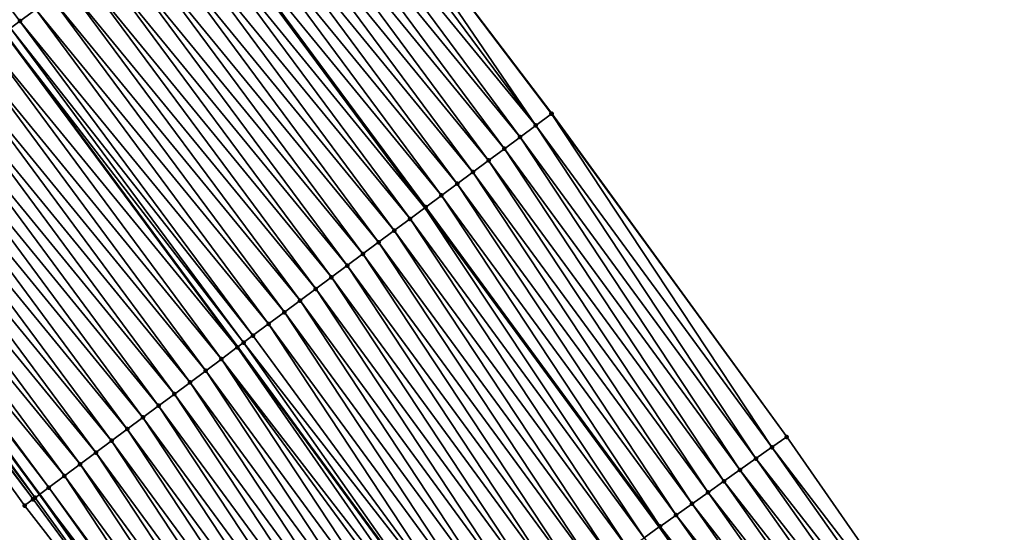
# Model space of a CAD drawing. Header units: feet. Extents: x 2017424 to 2024169, y 808042 to 818730.
# Tile 306 of 329: x 2023147 to 2023197, y 813778 to 813805. Entities that reach past the tile are written whole.
import ezdxf

# ---------------------------------------------------------------- set-up
doc = ezdxf.new("R2010")
doc.units = ezdxf.units.FT
doc.header["$MEASUREMENT"] = 0
for name, color, linetype, lineweight in [('EP_Travel Lane', 172, 'Continuous', 53), ('NB-Road Shots', 141, 'Continuous', 100), ('NB-Road X-Section', 40, 'Continuous', 13), ('STRIPING', 60, 'Continuous', 53)]:
    doc.layers.add(name, color=color, linetype=linetype, lineweight=lineweight)
doc.layers.add('I-77-MM15-17_NB-Surface-BORDER', color=7, linetype='Continuous')
doc.layers.add('I-77-MM15-17_NB-Surface-TIN', color=7, linetype='Continuous')

msp = doc.modelspace()

# ---------------------------------------------------------------- linework, layer by layer
at = {"layer": 'EP_Travel Lane'}
for points in [[(2023063.677757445, 813891.1619849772, 307.846601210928), (2023075.819066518, 813875.5859741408, 308.415438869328), (2023088.02843729, 813859.7577458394, 309.0478025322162), (2023088.02843939, 813859.7577431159, 309.0476999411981), (2023100.157989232, 813843.9934711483, 309.7289409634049), (2023112.261556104, 813828.0856312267, 310.3957956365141), (2023124.365422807, 813812.177397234, 311.0473504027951), (2023136.214691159, 813796.3151836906, 311.6503470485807), (2023148.111281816, 813780.2498599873, 312.2639727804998), (2023159.729937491, 813764.4089692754, 312.8762257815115), (2023171.243418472, 813748.0692657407, 313.5514119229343), (2023182.756195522, 813731.7305612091, 314.2653639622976), (2023194.013246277, 813715.4431081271, 314.9858683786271), (2023205.307678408, 813698.9564655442, 315.7791437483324), (2023216.421186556, 813682.6013296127, 316.584073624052), (2023227.351375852, 813665.8647651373, 317.2510973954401), (2023237.848548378, 813649.344608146, 318.0120326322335), (2023248.524671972, 813632.4448389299, 318.6671256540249), (2023259.20021941, 813615.5459817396, 319.3533704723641), (2023269.875283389, 813598.6478898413, 320.0657485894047)], [(2023095.217139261, 813890.6225907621, 310.1534967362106), (2023107.427108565, 813874.7935865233, 310.7566388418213), (2023107.427254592, 813874.793397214, 310.7495081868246), (2023119.654622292, 813858.895737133, 311.4049300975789), (2023131.758214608, 813842.9878637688, 312.0704873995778), (2023143.861027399, 813827.0810149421, 312.7758238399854), (2023155.894420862, 813810.9564328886, 313.4268483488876), (2023167.79053418, 813794.891054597, 314.0482284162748), (2023179.768496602, 813778.5941927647, 314.638923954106), (2023191.313452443, 813762.2766654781, 315.3141638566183), (2023202.859272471, 813745.9579167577, 315.9419412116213), (2023214.340250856, 813729.4387250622, 316.5553812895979), (2023225.67862487, 813712.9788930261, 317.2752778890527), (2023237.051608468, 813696.3671786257, 318.0344038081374), (2023248.1236325, 813679.7279441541, 318.7740191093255), (2023258.978480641, 813662.6149926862, 319.6342504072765), (2023269.563442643, 813645.6583717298, 320.2921688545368), (2023280.148145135, 813628.7021664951, 320.9642355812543), (2023290.732528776, 813611.7464720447, 321.6536913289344), (2023301.31671046, 813594.7911011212, 322.3541582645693)]]:
    msp.add_polyline3d(points, dxfattribs=at)
at = {"layer": 'I-77-MM15-17_NB-Surface-BORDER', "color": 3, "linetype": 'Continuous', "lineweight": -3}
for points in [[(2023099.981966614, 813894.3077199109, 310.3826199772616), (2023112.024581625, 813878.3490316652, 310.9717698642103), (2023124.962038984, 813862.9447357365, 311.6710998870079), (2023135.253353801, 813845.6595841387, 312.3760583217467), (2023149.678667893, 813831.5180665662, 313.0382233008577), (2023162.188576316, 813815.6305179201, 313.7715079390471), (2023174.279209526, 813799.7093756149, 314.3979398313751), (2023186.277343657, 813783.1944106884, 315.0203166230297), (2023197.690052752, 813766.783004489, 315.6771310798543), (2023208.988715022, 813750.2882940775, 316.2572453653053), (2023220.500804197, 813733.6730172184, 316.8662887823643), (2023231.885302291, 813717.2462440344, 317.618751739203), (2023243.484240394, 813700.6593704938, 318.4855936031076), (2023254.778196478, 813684.1673508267, 319.2205184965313), (2023266.639818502, 813667.4269041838, 320.2299291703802), (2023277.513810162, 813650.6522442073, 320.9208020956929), (2023288.587562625, 813634.0023010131, 321.6088760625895), (2023298.196365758, 813616.4331810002, 322.2056896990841), (2023308.09955046, 813599.0497276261, 322.8443003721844)], [(2023269.411210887, 813598.3563298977, 320.0275459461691), (2023258.818990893, 813615.306541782, 319.3237533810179), (2023248.226355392, 813632.2574185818, 318.6425963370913), (2023236.786315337, 813648.6773462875, 317.9270546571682), (2023226.337270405, 813665.1877412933, 317.1716056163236), (2023215.277464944, 813681.8380453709, 316.5007609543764), (2023204.481229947, 813698.3857446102, 315.6776215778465), (2023193.402531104, 813715.0218262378, 314.9210998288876), (2023182.179134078, 813731.3216146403, 314.2030141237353), (2023170.916585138, 813747.8375587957, 313.5137718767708), (2023159.404591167, 813764.1781168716, 312.8335790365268), (2023147.35250601, 813779.6842090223, 312.1659081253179), (2023135.703073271, 813795.9339074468, 311.5874376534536), (2023123.70238723, 813811.6697827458, 310.9701214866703), (2023111.626202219, 813827.5988501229, 310.3129508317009), (2023100.087388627, 813843.9394172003, 309.7206507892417), (2023087.854355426, 813859.6226140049, 309.027706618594), (2023075.644691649, 813875.4506071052, 308.3951260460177), (2023063.472029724, 813890.9968129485, 307.8238319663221)]]:
    msp.add_polyline3d(points, dxfattribs=at)
at = {"layer": 'I-77-MM15-17_NB-Surface-TIN', "color": 128, "linetype": 'Continuous', "lineweight": -3}
for points in [[(2023146.626609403, 813804.0653077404, 312.6915465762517), (2023147.118796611, 813804.4312090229, 312.7288622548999), (2023135.166588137, 813820.4390775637, 312.1185185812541)], [(2023147.118796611, 813804.4312090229, 312.7288622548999), (2023147.921327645, 813805.0278223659, 312.7896184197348), (2023135.166588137, 813820.4390775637, 312.1185185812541)], [(2023173.462270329, 813799.1027611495, 314.3545139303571), (2023162.188576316, 813815.6305179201, 313.7715079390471), (2023161.565942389, 813815.1681058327, 313.736384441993)], [(2023173.462270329, 813799.1027611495, 314.3545139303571), (2023174.265134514, 813799.6989245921, 314.3971997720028), (2023162.188576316, 813815.6305179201, 313.7715079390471)], [(2023174.265134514, 813799.6989245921, 314.3971997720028), (2023174.279209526, 813799.7093756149, 314.3979398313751), (2023162.188576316, 813815.6305179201, 313.7715079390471)], [(2023173.462270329, 813799.1027611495, 314.3545139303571), (2023161.565942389, 813815.1681058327, 313.736384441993), (2023160.763108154, 813814.5719019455, 313.6920741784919)], [(2023172.659417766, 813798.5065820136, 314.3111977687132), (2023160.763108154, 813814.5719019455, 313.6920741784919), (2023159.96034018, 813813.9756085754, 313.6441698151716)], [(2023172.659417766, 813798.5065820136, 314.3111977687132), (2023173.462270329, 813799.1027611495, 314.3545139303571), (2023160.763108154, 813814.5719019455, 313.6920741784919)], [(2023171.856573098, 813797.9103922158, 314.267453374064), (2023159.96034018, 813813.9756085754, 313.6441698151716), (2023159.15750181, 813813.3794102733, 313.6000838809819)], [(2023171.856573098, 813797.9103922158, 314.267453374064), (2023172.659417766, 813798.5065820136, 314.3111977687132), (2023159.96034018, 813813.9756085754, 313.6441698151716)], [(2023171.053689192, 813797.3142554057, 314.225837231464), (2023159.15750181, 813813.3794102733, 313.6000838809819), (2023158.354694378, 813812.7831701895, 313.5543197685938)], [(2023171.053689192, 813797.3142554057, 314.225837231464), (2023171.856573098, 813797.9103922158, 314.267453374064), (2023159.15750181, 813813.3794102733, 313.6000838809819)], [(2023170.250829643, 813796.7180857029, 314.1828999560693), (2023158.354694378, 813812.7831701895, 313.5543197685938), (2023157.552294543, 813812.1863796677, 313.4864471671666)], [(2023170.250829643, 813796.7180857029, 314.1828999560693), (2023171.053689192, 813797.3142554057, 314.225837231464), (2023158.354694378, 813812.7831701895, 313.5543197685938)], [(2023169.448343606, 813796.1214115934, 314.119703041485), (2023157.552294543, 813812.1863796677, 313.4864471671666), (2023156.749373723, 813811.590292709, 313.4468333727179)], [(2023169.448343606, 813796.1214115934, 314.119703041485), (2023170.250829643, 813796.7180857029, 314.1828999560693), (2023157.552294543, 813812.1863796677, 313.4864471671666)], [(2023168.645555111, 813795.5251459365, 314.0729117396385), (2023156.749373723, 813811.590292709, 313.4468333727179), (2023155.946010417, 813810.9948033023, 313.4312204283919)], [(2023168.645555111, 813795.5251459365, 314.0729117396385), (2023169.448343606, 813796.1214115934, 314.119703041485), (2023156.749373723, 813811.590292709, 313.4468333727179)], [(2023155.143612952, 813810.3980095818, 313.3632193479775), (2023167.79053418, 813794.891054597, 314.0482284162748), (2023155.894420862, 813810.9564328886, 313.4268483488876)], [(2023167.842274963, 813794.9295442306, 314.0527882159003), (2023155.946010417, 813810.9948033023, 313.4312204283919), (2023155.894420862, 813810.9564328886, 313.4268483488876)], [(2023167.842274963, 813794.9295442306, 314.0527882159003), (2023155.894420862, 813810.9564328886, 313.4268483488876), (2023167.79053418, 813794.891054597, 314.0482284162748)], [(2023167.842274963, 813794.9295442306, 314.0527882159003), (2023168.645555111, 813795.5251459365, 314.0729117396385), (2023155.946010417, 813810.9948033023, 313.4312204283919)], [(2023167.039927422, 813794.3326830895, 313.982079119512), (2023155.143612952, 813810.3980095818, 313.3632193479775), (2023154.341083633, 813809.8013939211, 313.3023700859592)], [(2023167.039927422, 813794.3326830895, 313.982079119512), (2023167.79053418, 813794.891054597, 314.0482284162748), (2023155.143612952, 813810.3980095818, 313.3632193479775)], [(2023166.237431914, 813793.7360217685, 313.9193958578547), (2023154.341083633, 813809.8013939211, 313.3023700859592), (2023153.538581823, 813809.2047411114, 313.2400287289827)], [(2023166.237431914, 813793.7360217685, 313.9193958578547), (2023167.039927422, 813794.3326830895, 313.982079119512), (2023154.341083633, 813809.8013939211, 313.3023700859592)], [(2023165.434949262, 813793.1393430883, 313.8560153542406), (2023153.538581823, 813809.2047411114, 313.2400287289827), (2023152.736067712, 813808.6081049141, 313.1783546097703)], [(2023165.434949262, 813793.1393430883, 313.8560153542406), (2023166.237431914, 813793.7360217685, 313.9193958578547), (2023153.538581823, 813809.2047411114, 313.2400287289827)], [(2023164.632423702, 813792.5427223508, 313.794962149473), (2023152.736067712, 813808.6081049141, 313.1783546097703), (2023151.933519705, 813808.0115144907, 313.1185190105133)], [(2023164.632423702, 813792.5427223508, 313.794962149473), (2023165.434949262, 813793.1393430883, 313.8560153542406), (2023152.736067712, 813808.6081049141, 313.1783546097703)], [(2023163.829884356, 813791.9461202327, 313.7346567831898), (2023151.933519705, 813808.0115144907, 313.1185190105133), (2023151.131011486, 813807.4148703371, 313.0565253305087)], [(2023163.829884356, 813791.9461202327, 313.7346567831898), (2023164.632423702, 813792.5427223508, 313.794962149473), (2023151.933519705, 813808.0115144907, 313.1185190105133)], [(2023163.027359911, 813791.3494979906, 313.6735431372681), (2023151.131011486, 813807.4148703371, 313.0565253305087), (2023150.328623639, 813806.8180636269, 312.988002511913)], [(2023163.027359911, 813791.3494979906, 313.6735431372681), (2023163.829884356, 813791.9461202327, 313.7346567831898), (2023151.131011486, 813807.4148703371, 313.0565253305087)], [(2023162.224985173, 813790.7526735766, 313.6043092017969), (2023150.328623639, 813806.8180636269, 312.988002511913), (2023149.526243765, 813806.2212461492, 312.9190472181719)], [(2023162.224985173, 813790.7526735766, 313.6043092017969), (2023163.027359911, 813791.3494979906, 313.6735431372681), (2023150.328623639, 813806.8180636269, 312.988002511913)], [(2023161.422572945, 813790.1558997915, 313.5371087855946), (2023149.526243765, 813806.2212461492, 312.9190472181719), (2023148.723774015, 813805.6245500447, 312.8549669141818)], [(2023161.422572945, 813790.1558997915, 313.5371087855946), (2023162.224985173, 813790.7526735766, 313.6043092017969), (2023149.526243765, 813806.2212461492, 312.9190472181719)], [(2023160.620114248, 813789.5591887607, 313.472428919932), (2023148.723774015, 813805.6245500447, 312.8549669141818), (2023147.921327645, 813805.0278223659, 312.7896184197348)], [(2023160.620114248, 813789.5591887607, 313.472428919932), (2023161.422572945, 813790.1558997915, 313.5371087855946), (2023148.723774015, 813805.6245500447, 312.8549669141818)], [(2023159.817623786, 813788.9625206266, 313.4094720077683), (2023147.921327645, 813805.0278223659, 312.7896184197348), (2023147.118796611, 813804.4312090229, 312.7288622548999)], [(2023159.817623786, 813788.9625206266, 313.4094720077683), (2023160.620114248, 813789.5591887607, 313.472428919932), (2023147.921327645, 813805.0278223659, 312.7896184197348)], [(2023159.015120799, 813788.3658694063, 313.3471944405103), (2023147.118796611, 813804.4312090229, 312.7288622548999), (2023146.626609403, 813804.0653077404, 312.6915465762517)], [(2023159.015120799, 813788.3658694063, 313.3471944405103), (2023159.817623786, 813788.9625206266, 313.4094720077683), (2023147.118796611, 813804.4312090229, 312.7288622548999)], [(2023158.212672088, 813787.7691448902, 313.2819729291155), (2023146.316324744, 813803.8345157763, 312.6648967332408), (2023145.513988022, 813803.2376400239, 312.5936008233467)], [(2023146.316324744, 813803.8345157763, 312.6648967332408), (2023158.221365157, 813787.7756104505, 313.2827089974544), (2023146.325013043, 813803.8409781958, 312.6656429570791)], [(2023158.212672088, 813787.7691448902, 313.2819729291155), (2023158.221365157, 813787.7756104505, 313.2827089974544), (2023146.316324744, 813803.8345157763, 312.6648967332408)], [(2023158.536846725, 813788.0102531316, 313.3094217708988), (2023146.626609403, 813804.0653077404, 312.6915465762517), (2023146.325013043, 813803.8409781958, 312.6656429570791)], [(2023158.536846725, 813788.0102531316, 313.3094217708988), (2023146.325013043, 813803.8409781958, 312.6656429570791), (2023158.221365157, 813787.7756104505, 313.2827089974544)], [(2023158.536846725, 813788.0102531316, 313.3094217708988), (2023159.015120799, 813788.3658694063, 313.3471944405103), (2023146.626609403, 813804.0653077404, 312.6915465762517)], [(2023157.410296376, 813787.1723217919, 313.2127918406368), (2023145.513988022, 813803.2376400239, 312.5936008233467), (2023144.711771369, 813802.6406021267, 312.5157923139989)], [(2023157.410296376, 813787.1723217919, 313.2127918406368), (2023158.212672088, 813787.7691448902, 313.2819729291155), (2023145.513988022, 813803.2376400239, 312.5936008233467)], [(2023156.608032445, 813786.5753477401, 313.137547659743), (2023144.711771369, 813802.6406021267, 312.5157923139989), (2023143.909617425, 813802.0434795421, 312.4345823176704)], [(2023156.608032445, 813786.5753477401, 313.137547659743), (2023157.410296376, 813787.1723217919, 313.2127918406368), (2023144.711771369, 813802.6406021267, 312.5157923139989)], [(2023155.805873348, 813785.9782321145, 313.0566171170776), (2023143.909617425, 813802.0434795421, 312.4345823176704), (2023143.107457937, 813801.4463644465, 312.3536731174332)], [(2023155.805873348, 813785.9782321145, 313.0566171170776), (2023156.608032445, 813786.5753477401, 313.137547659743), (2023143.909617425, 813802.0434795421, 312.4345823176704)], [(2023155.003725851, 813785.3811008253, 312.9750574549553), (2023143.107457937, 813801.4463644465, 312.3536731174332), (2023142.305269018, 813800.8492890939, 312.2743602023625)], [(2023155.003725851, 813785.3811008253, 312.9750574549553), (2023155.805873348, 813785.9782321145, 313.0566171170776), (2023143.107457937, 813801.4463644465, 312.3536731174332)], [(2023154.201510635, 813784.7840609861, 312.8971709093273), (2023142.305269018, 813800.8492890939, 312.2743602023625), (2023141.50303812, 813800.2522704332, 312.197324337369)], [(2023154.201510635, 813784.7840609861, 312.8971709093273), (2023155.003725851, 813785.3811008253, 312.9750574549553), (2023142.305269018, 813800.8492890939, 312.2743602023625)], [(2023153.399243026, 813784.1870919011, 312.822126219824), (2023141.50303812, 813800.2522704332, 312.197324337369), (2023140.700897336, 813799.6551300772, 312.1154005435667)], [(2023153.399243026, 813784.1870919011, 312.822126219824), (2023154.201510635, 813784.7840609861, 312.8971709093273), (2023141.50303812, 813800.2522704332, 312.197324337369)], [(2023152.597079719, 813783.5899819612, 312.7414240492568), (2023140.700897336, 813799.6551300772, 312.1154005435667), (2023139.89873638, 813799.0580169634, 312.0345709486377)], [(2023152.597079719, 813783.5899819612, 312.7414240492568), (2023153.399243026, 813784.1870919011, 312.822126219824), (2023140.700897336, 813799.6551300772, 312.1154005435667)], [(2023185.52562799, 813782.6631378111, 314.9765957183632), (2023174.265134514, 813799.6989245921, 314.3971997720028), (2023173.462270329, 813799.1027611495, 314.3545139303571)], [(2023186.277343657, 813783.1944106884, 315.0203166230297), (2023174.279209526, 813799.7093756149, 314.3979398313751), (2023174.265134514, 813799.6989245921, 314.3971997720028)], [(2023185.52562799, 813782.6631378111, 314.9765957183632), (2023186.277343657, 813783.1944106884, 315.0203166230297), (2023174.265134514, 813799.6989245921, 314.3971997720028)], [(2023151.794953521, 813782.9928219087, 312.6587090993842), (2023139.89873638, 813799.0580169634, 312.0345709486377), (2023139.096644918, 813798.4608100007, 311.9499718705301)], [(2023151.794953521, 813782.9928219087, 312.6587090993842), (2023152.597079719, 813783.5899819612, 312.7414240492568), (2023139.89873638, 813799.0580169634, 312.0345709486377)], [(2023184.70899291, 813782.0859815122, 314.9290519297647), (2023173.462270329, 813799.1027611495, 314.3545139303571), (2023172.659417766, 813798.5065820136, 314.3111977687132)], [(2023184.70899291, 813782.0859815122, 314.9290519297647), (2023185.52562799, 813782.6631378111, 314.9765957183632), (2023173.462270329, 813799.1027611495, 314.3545139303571)], [(2023150.992864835, 813782.3956111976, 312.573959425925), (2023139.096644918, 813798.4608100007, 311.9499718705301), (2023138.294550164, 813797.8636074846, 311.8655514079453)], [(2023150.992864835, 813782.3956111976, 312.573959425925), (2023151.794953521, 813782.9928219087, 312.6587090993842), (2023139.096644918, 813798.4608100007, 311.9499718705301)], [(2023183.892393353, 813781.5087747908, 314.8795515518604), (2023172.659417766, 813798.5065820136, 314.3111977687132), (2023171.856573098, 813797.9103922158, 314.267453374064)], [(2023183.892393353, 813781.5087747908, 314.8795515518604), (2023184.70899291, 813782.0859815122, 314.9290519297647), (2023172.659417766, 813798.5065820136, 314.3111977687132)], [(2023150.190794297, 813781.7983759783, 312.4882253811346), (2023138.294550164, 813797.8636074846, 311.8655514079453), (2023137.492369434, 813797.2665210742, 311.7857943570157)], [(2023150.190794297, 813781.7983759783, 312.4882253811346), (2023150.992864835, 813782.3956111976, 312.573959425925), (2023138.294550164, 813797.8636074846, 311.8655514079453)], [(2023183.075815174, 813780.9315377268, 314.828873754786), (2023171.856573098, 813797.9103922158, 314.267453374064), (2023171.053689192, 813797.3142554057, 314.225837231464)], [(2023183.075815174, 813780.9315377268, 314.828873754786), (2023183.892393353, 813781.5087747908, 314.8795515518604), (2023171.856573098, 813797.9103922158, 314.267453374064)], [(2023149.388755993, 813781.2010972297, 312.4007429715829), (2023137.492369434, 813797.2665210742, 311.7857943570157), (2023136.690166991, 813796.6694639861, 311.7072150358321)], [(2023149.388755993, 813781.2010972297, 312.4007429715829), (2023150.190794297, 813781.7983759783, 312.4882253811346), (2023137.492369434, 813797.2665210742, 311.7857943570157)], [(2023182.259207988, 813780.3543418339, 314.7797935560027), (2023171.053689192, 813797.3142554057, 314.225837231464), (2023170.250829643, 813796.7180857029, 314.1828999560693)], [(2023182.259207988, 813780.3543418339, 314.7797935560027), (2023183.075815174, 813780.9315377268, 314.828873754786), (2023171.053689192, 813797.3142554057, 314.225837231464)], [(2023147.886030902, 813780.0820508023, 312.2377277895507), (2023136.214691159, 813796.3151836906, 311.6503470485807), (2023135.888286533, 813796.071972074, 311.6111708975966)], [(2023136.46513403, 813796.5017944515, 311.6804060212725), (2023136.214691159, 813796.3151836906, 311.6503470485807), (2023148.111281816, 813780.2498599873, 312.2639727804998)], [(2023147.886030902, 813780.0820508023, 312.2377277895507), (2023148.111281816, 813780.2498599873, 312.2639727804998), (2023136.214691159, 813796.3151836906, 311.6503470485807)], [(2023148.586605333, 813780.6039702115, 312.3193548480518), (2023136.690166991, 813796.6694639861, 311.7072150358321), (2023136.46513403, 813796.5017944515, 311.6804060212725)], [(2023148.586605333, 813780.6039702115, 312.3193548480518), (2023136.46513403, 813796.5017944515, 311.6804060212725), (2023148.111281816, 813780.2498599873, 312.2639727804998)], [(2023148.586605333, 813780.6039702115, 312.3193548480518), (2023149.388755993, 813781.2010972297, 312.4007429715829), (2023136.690166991, 813796.6694639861, 311.7072150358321)], [(2023181.442806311, 813779.7768542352, 314.7193940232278), (2023170.250829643, 813796.7180857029, 314.1828999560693), (2023169.448343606, 813796.1214115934, 314.119703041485)], [(2023181.442806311, 813779.7768542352, 314.7193940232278), (2023182.259207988, 813780.3543418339, 314.7797935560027), (2023170.250829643, 813796.7180857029, 314.1828999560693)], [(2023147.784716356, 813780.0064898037, 312.2237727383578), (2023135.888286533, 813796.071972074, 311.6111708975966), (2023135.703073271, 813795.9339074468, 311.5874376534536)], [(2023147.35250601, 813779.6842090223, 312.1659081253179), (2023147.784716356, 813780.0064898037, 312.2237727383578), (2023135.703073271, 813795.9339074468, 311.5874376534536)], [(2023147.784716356, 813780.0064898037, 312.2237727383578), (2023147.886030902, 813780.0820508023, 312.2377277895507), (2023135.888286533, 813796.071972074, 311.6111708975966)], [(2023180.626240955, 813779.1995989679, 314.6680098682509), (2023169.448343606, 813796.1214115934, 314.119703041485), (2023168.645555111, 813795.5251459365, 314.0729117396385)], [(2023180.626240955, 813779.1995989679, 314.6680098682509), (2023181.442806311, 813779.7768542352, 314.7193940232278), (2023169.448343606, 813796.1214115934, 314.119703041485)], [(2023179.809224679, 813778.6229837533, 314.6414622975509), (2023168.645555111, 813795.5251459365, 314.0729117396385), (2023167.842274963, 813794.9295442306, 314.0527882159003)], [(2023179.809224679, 813778.6229837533, 314.6414622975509), (2023180.626240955, 813779.1995989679, 314.6680098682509), (2023168.645555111, 813795.5251459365, 314.0729117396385)], [(2023178.992650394, 813778.045741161, 314.5905699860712), (2023167.79053418, 813794.891054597, 314.0482284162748), (2023167.039927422, 813794.3326830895, 313.982079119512)], [(2023167.842274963, 813794.9295442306, 314.0527882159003), (2023167.79053418, 813794.891054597, 314.0482284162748), (2023179.768496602, 813778.5941927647, 314.638923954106)], [(2023178.992650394, 813778.045741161, 314.5905699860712), (2023179.768496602, 813778.5941927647, 314.638923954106), (2023167.79053418, 813794.891054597, 314.0482284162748)], [(2023179.809224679, 813778.6229837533, 314.6414622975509), (2023167.842274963, 813794.9295442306, 314.0527882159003), (2023179.768496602, 813778.5941927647, 314.638923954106)], [(2023178.176190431, 813777.468336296, 314.5333808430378), (2023167.039927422, 813794.3326830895, 313.982079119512), (2023166.237431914, 813793.7360217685, 313.9193958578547)], [(2023178.176190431, 813777.468336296, 314.5333808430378), (2023178.992650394, 813778.045741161, 314.5905699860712), (2023167.039927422, 813794.3326830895, 313.982079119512)], [(2023177.35985768, 813776.8907508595, 314.4691848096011), (2023166.237431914, 813793.7360217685, 313.9193958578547), (2023165.434949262, 813793.1393430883, 313.8560153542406)], [(2023177.35985768, 813776.8907508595, 314.4691848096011), (2023178.176190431, 813777.468336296, 314.5333808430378), (2023166.237431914, 813793.7360217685, 313.9193958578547)], [(2023176.543451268, 813776.3132699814, 314.4090460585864), (2023165.434949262, 813793.1393430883, 313.8560153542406), (2023164.632423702, 813792.5427223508, 313.794962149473)], [(2023176.543451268, 813776.3132699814, 314.4090460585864), (2023177.35985768, 813776.8907508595, 314.4691848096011), (2023165.434949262, 813793.1393430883, 313.8560153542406)], [(2023175.727004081, 813775.7358469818, 314.3511532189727), (2023164.632423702, 813792.5427223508, 313.794962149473), (2023163.829884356, 813791.9461202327, 313.7346567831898)], [(2023175.727004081, 813775.7358469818, 314.3511532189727), (2023176.543451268, 813776.3132699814, 314.4090460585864), (2023164.632423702, 813792.5427223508, 313.794962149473)], [(2023174.910562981, 813775.1584153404, 314.2929250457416), (2023163.829884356, 813791.9461202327, 313.7346567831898), (2023163.027359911, 813791.3494979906, 313.6735431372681)], [(2023174.910562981, 813775.1584153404, 314.2929250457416), (2023175.727004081, 813775.7358469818, 314.3511532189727), (2023163.829884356, 813791.9461202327, 313.7346567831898)], [(2023174.094275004, 813774.5807663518, 314.2262629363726), (2023163.027359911, 813791.3494979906, 313.6735431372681), (2023162.224985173, 813790.7526735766, 313.6043092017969)], [(2023174.094275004, 813774.5807663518, 314.2262629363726), (2023174.910562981, 813775.1584153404, 314.2929250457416), (2023163.027359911, 813791.3494979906, 313.6735431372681)], [(2023173.278050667, 813774.0030270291, 314.1560955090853), (2023162.224985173, 813790.7526735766, 313.6043092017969), (2023161.422572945, 813790.1558997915, 313.5371087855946)], [(2023173.278050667, 813774.0030270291, 314.1560955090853), (2023174.094275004, 813774.5807663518, 314.2262629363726), (2023162.224985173, 813790.7526735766, 313.6043092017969)], [(2023172.461744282, 813773.425404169, 314.0904472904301), (2023161.422572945, 813790.1558997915, 313.5371087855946), (2023160.620114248, 813789.5591887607, 313.472428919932)], [(2023172.461744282, 813773.425404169, 314.0904472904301), (2023173.278050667, 813774.0030270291, 314.1560955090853), (2023161.422572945, 813790.1558997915, 313.5371087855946)], [(2023171.645350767, 813772.8479049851, 314.0295981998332), (2023160.620114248, 813789.5591887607, 313.472428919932), (2023159.817623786, 813788.9625206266, 313.4094720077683)], [(2023171.645350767, 813772.8479049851, 314.0295981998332), (2023172.461744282, 813773.425404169, 314.0904472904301), (2023160.620114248, 813789.5591887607, 313.472428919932)], [(2023170.828950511, 813772.2704153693, 313.9691203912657), (2023159.817623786, 813788.9625206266, 313.4094720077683), (2023159.015120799, 813788.3658694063, 313.3471944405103)], [(2023170.828950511, 813772.2704153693, 313.9691203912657), (2023171.645350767, 813772.8479049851, 314.0295981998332), (2023159.817623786, 813788.9625206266, 313.4094720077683)], [(2023170.828950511, 813772.2704153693, 313.9691203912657), (2023159.015120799, 813788.3658694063, 313.3471944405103), (2023158.536846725, 813788.0102531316, 313.3094217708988)], [(2023169.59226483, 813771.3954193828, 313.8719874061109), (2023158.212672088, 813787.7691448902, 313.2819729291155), (2023157.410296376, 813787.1723217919, 313.2127918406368)], [(2023170.012607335, 813771.6928447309, 313.905498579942), (2023158.221365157, 813787.7756104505, 313.2827089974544), (2023158.212672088, 813787.7691448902, 313.2819729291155)], [(2023169.59226483, 813771.3954193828, 313.8719874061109), (2023170.012607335, 813771.6928447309, 313.905498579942), (2023158.212672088, 813787.7691448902, 313.2819729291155)], [(2023158.536846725, 813788.0102531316, 313.3094217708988), (2023158.221365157, 813787.7756104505, 313.2827089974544), (2023170.021330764, 813771.6990166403, 313.9061784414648)], [(2023170.012607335, 813771.6928447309, 313.905498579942), (2023170.021330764, 813771.6990166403, 313.9061784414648), (2023158.221365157, 813787.7756104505, 313.2827089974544)], [(2023170.828950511, 813772.2704153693, 313.9691203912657), (2023158.536846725, 813788.0102531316, 313.3094217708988), (2023170.021330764, 813771.6990166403, 313.9061784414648)], [(2023168.38016834, 813770.5373523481, 313.7646306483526), (2023157.410296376, 813787.1723217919, 313.2127918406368), (2023156.608032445, 813786.5753477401, 313.137547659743)], [(2023168.38016834, 813770.5373523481, 313.7646306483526), (2023169.196330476, 813771.1151799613, 313.8382241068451), (2023157.410296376, 813787.1723217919, 313.2127918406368)], [(2023169.196330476, 813771.1151799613, 313.8382241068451), (2023169.59226483, 813771.3954193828, 313.8719874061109), (2023157.410296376, 813787.1723217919, 313.2127918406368)], [(2023167.564112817, 813769.9593734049, 313.6851649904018), (2023156.608032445, 813786.5753477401, 313.137547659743), (2023155.805873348, 813785.9782321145, 313.0566171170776)], [(2023167.564112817, 813769.9593734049, 313.6851649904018), (2023168.38016834, 813770.5373523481, 313.7646306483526), (2023156.608032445, 813786.5753477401, 313.137547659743)], [(2023166.748094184, 813769.3813420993, 313.6036674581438), (2023155.805873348, 813785.9782321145, 313.0566171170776), (2023155.003725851, 813785.3811008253, 312.9750574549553)], [(2023166.748094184, 813769.3813420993, 313.6036674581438), (2023167.564112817, 813769.9593734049, 313.6851649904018), (2023155.805873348, 813785.9782321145, 313.0566171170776)], [(2023165.932040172, 813768.8033610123, 313.5241186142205), (2023155.003725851, 813785.3811008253, 312.9750574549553), (2023154.201510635, 813784.7840609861, 312.8971709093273)], [(2023165.932040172, 813768.8033610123, 313.5241186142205), (2023166.748094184, 813769.3813420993, 313.6036674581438), (2023155.003725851, 813785.3811008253, 312.9750574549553)], [(2023165.115967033, 813768.2254070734, 313.4456232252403), (2023154.201510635, 813784.7840609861, 312.8971709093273), (2023153.399243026, 813784.1870919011, 312.822126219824)], [(2023165.115967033, 813768.2254070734, 313.4456232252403), (2023165.932040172, 813768.8033610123, 313.5241186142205), (2023154.201510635, 813784.7840609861, 312.8971709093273)], [(2023164.299881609, 813767.6474705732, 313.3678045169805), (2023153.399243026, 813784.1870919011, 312.822126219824), (2023152.597079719, 813783.5899819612, 312.7414240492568)], [(2023164.299881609, 813767.6474705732, 313.3678045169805), (2023165.115967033, 813768.2254070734, 313.4456232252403), (2023153.399243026, 813784.1870919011, 312.822126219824)], [(2023163.48388904, 813767.0694022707, 313.2848713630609), (2023152.597079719, 813783.5899819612, 312.7414240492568), (2023151.794953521, 813782.9928219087, 312.6587090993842)], [(2023163.48388904, 813767.0694022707, 313.2848713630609), (2023164.299881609, 813767.6474705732, 313.3678045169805), (2023152.597079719, 813783.5899819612, 312.7414240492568)], [(2023197.690052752, 813766.783004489, 315.6771310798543), (2023186.277343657, 813783.1944106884, 315.0203166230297), (2023185.52562799, 813782.6631378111, 314.9765957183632)], [(2023162.667975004, 813766.4912224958, 313.1976126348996), (2023151.794953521, 813782.9928219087, 312.6587090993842), (2023150.992864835, 813782.3956111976, 312.573959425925)], [(2023162.667975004, 813766.4912224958, 313.1976126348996), (2023163.48388904, 813767.0694022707, 313.2848713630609), (2023151.794953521, 813782.9928219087, 312.6587090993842)], [(2023197.037928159, 813766.3221451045, 315.6399231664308), (2023185.52562799, 813782.6631378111, 314.9765957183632), (2023184.70899291, 813782.0859815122, 314.9290519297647)], [(2023197.037928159, 813766.3221451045, 315.6399231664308), (2023197.690052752, 813766.783004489, 315.6771310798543), (2023185.52562799, 813782.6631378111, 314.9765957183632)], [(2023161.852079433, 813765.9130165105, 313.1093368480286), (2023150.992864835, 813782.3956111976, 312.573959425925), (2023150.190794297, 813781.7983759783, 312.4882253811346)], [(2023161.852079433, 813765.9130165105, 313.1093368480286), (2023162.667975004, 813766.4912224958, 313.1976126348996), (2023150.992864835, 813782.3956111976, 312.573959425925)], [(2023161.036080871, 813765.3349567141, 313.0267337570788), (2023150.190794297, 813781.7983759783, 312.4882253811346), (2023149.388755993, 813781.2010972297, 312.4007429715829)], [(2023161.036080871, 813765.3349567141, 313.0267337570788), (2023161.852079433, 813765.9130165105, 313.1093368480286), (2023150.190794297, 813781.7983759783, 312.4882253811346)], [(2023196.221277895, 813765.7450103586, 315.5932157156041), (2023184.70899291, 813782.0859815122, 314.9290519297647), (2023183.892393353, 813781.5087747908, 314.8795515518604)], [(2023196.221277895, 813765.7450103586, 315.5932157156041), (2023197.037928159, 813766.3221451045, 315.6399231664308), (2023184.70899291, 813782.0859815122, 314.9290519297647)], [(2023160.220167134, 813764.7567765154, 312.939458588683), (2023149.388755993, 813781.2010972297, 312.4007429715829), (2023148.586605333, 813780.6039702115, 312.3193548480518)], [(2023160.220167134, 813764.7567765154, 312.939458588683), (2023161.036080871, 813765.3349567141, 313.0267337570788), (2023149.388755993, 813781.2010972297, 312.4007429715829)], [(2023195.404598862, 813765.1679164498, 315.5480929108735), (2023183.892393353, 813781.5087747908, 314.8795515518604), (2023183.075815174, 813780.9315377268, 314.828873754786)], [(2023195.404598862, 813765.1679164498, 315.5480929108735), (2023196.221277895, 813765.7450103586, 315.5932157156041), (2023183.892393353, 813781.5087747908, 314.8795515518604)], [(2023194.58791101, 813764.5908350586, 315.5034558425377), (2023183.075815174, 813780.9315377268, 314.828873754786), (2023182.259207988, 813780.3543418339, 314.7797935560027)], [(2023194.58791101, 813764.5908350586, 315.5034558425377), (2023195.404598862, 813765.1679164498, 315.5480929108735), (2023183.075815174, 813780.9315377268, 314.828873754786)], [(2023159.404591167, 813764.1781168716, 312.8335790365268), (2023148.111281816, 813780.2498599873, 312.2639727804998), (2023147.886030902, 813780.0820508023, 312.2377277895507)], [(2023160.018067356, 813764.6134144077, 312.9139941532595), (2023148.586605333, 813780.6039702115, 312.3193548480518), (2023148.111281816, 813780.2498599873, 312.2639727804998)], [(2023160.018067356, 813764.6134144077, 312.9139941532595), (2023148.111281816, 813780.2498599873, 312.2639727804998), (2023159.729937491, 813764.4089692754, 312.8762257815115)], [(2023159.404591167, 813764.1781168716, 312.8335790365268), (2023159.729937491, 813764.4089692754, 312.8762257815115), (2023148.111281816, 813780.2498599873, 312.2639727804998)], [(2023160.018067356, 813764.6134144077, 312.9139941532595), (2023160.220167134, 813764.7567765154, 312.939458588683), (2023148.586605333, 813780.6039702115, 312.3193548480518)], [(2023193.771325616, 813764.0136082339, 315.4531753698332), (2023182.259207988, 813780.3543418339, 314.7797935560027), (2023181.442806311, 813779.7768542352, 314.7193940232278)], [(2023193.771325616, 813764.0136082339, 315.4531753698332), (2023194.58791101, 813764.5908350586, 315.5034558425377), (2023182.259207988, 813780.3543418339, 314.7797935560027)], [(2023159.404591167, 813764.1781168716, 312.8335790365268), (2023147.784716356, 813780.0064898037, 312.2237727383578), (2023147.35250601, 813779.6842090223, 312.1659081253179)], [(2023159.404591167, 813764.1781168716, 312.8335790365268), (2023147.886030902, 813780.0820508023, 312.2377277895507), (2023147.784716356, 813780.0064898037, 312.2237727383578)], [(2023192.955052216, 813763.4359385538, 315.3857103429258), (2023181.442806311, 813779.7768542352, 314.7193940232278), (2023180.626240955, 813779.1995989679, 314.6680098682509)], [(2023192.955052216, 813763.4359385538, 315.3857103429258), (2023193.771325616, 813764.0136082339, 315.4531753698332), (2023181.442806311, 813779.7768542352, 314.7193940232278)], [(2023192.138515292, 813762.8586429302, 315.3327602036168), (2023180.626240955, 813779.1995989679, 314.6680098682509), (2023179.809224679, 813778.6229837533, 314.6414622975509)], [(2023192.138515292, 813762.8586429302, 315.3327602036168), (2023192.955052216, 813763.4359385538, 315.3857103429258), (2023180.626240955, 813779.1995989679, 314.6680098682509)], [(2023178.992650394, 813778.045741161, 314.5905699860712), (2023191.313452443, 813762.2766654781, 315.3141638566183), (2023179.768496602, 813778.5941927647, 314.638923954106)], [(2023191.321344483, 813762.2822470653, 315.3147242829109), (2023179.809224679, 813778.6229837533, 314.6414622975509), (2023179.768496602, 813778.5941927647, 314.638923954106)], [(2023191.321344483, 813762.2822470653, 315.3147242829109), (2023179.768496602, 813778.5941927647, 314.638923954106), (2023191.313452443, 813762.2766654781, 315.3141638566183)], [(2023191.321344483, 813762.2822470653, 315.3147242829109), (2023192.138515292, 813762.8586429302, 315.3327602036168), (2023179.809224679, 813778.6229837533, 314.6414622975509)]]:
    msp.add_3dface(points, dxfattribs=at)
at = {"layer": 'NB-Road Shots', "lineweight": 100}
for p in [(2023147.118796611, 813804.4312090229, 312.7288622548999), (2023174.265134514, 813799.6989245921, 314.3971997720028), (2023174.279209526, 813799.7093756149, 314.3979398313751), (2023173.462270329, 813799.1027611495, 314.3545139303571), (2023172.659417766, 813798.5065820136, 314.3111977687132), (2023171.856573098, 813797.9103922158, 314.267453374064), (2023171.053689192, 813797.3142554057, 314.225837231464), (2023170.250829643, 813796.7180857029, 314.1828999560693), (2023169.448343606, 813796.1214115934, 314.119703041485), (2023168.645555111, 813795.5251459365, 314.0729117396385), (2023167.842274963, 813794.9295442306, 314.0527882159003), (2023167.039927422, 813794.3326830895, 313.982079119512), (2023166.237431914, 813793.7360217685, 313.9193958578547), (2023165.434949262, 813793.1393430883, 313.8560153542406), (2023164.632423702, 813792.5427223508, 313.794962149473), (2023163.829884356, 813791.9461202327, 313.7346567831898), (2023163.027359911, 813791.3494979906, 313.6735431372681), (2023162.224985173, 813790.7526735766, 313.6043092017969), (2023161.422572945, 813790.1558997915, 313.5371087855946), (2023160.620114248, 813789.5591887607, 313.472428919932), (2023159.817623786, 813788.9625206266, 313.4094720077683), (2023159.015120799, 813788.3658694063, 313.3471944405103), (2023158.212672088, 813787.7691448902, 313.2819729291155), (2023158.536846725, 813788.0102531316, 313.3094217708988), (2023157.410296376, 813787.1723217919, 313.2127918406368), (2023156.608032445, 813786.5753477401, 313.137547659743), (2023155.805873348, 813785.9782321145, 313.0566171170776), (2023155.003725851, 813785.3811008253, 312.9750574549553), (2023154.201510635, 813784.7840609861, 312.8971709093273), (2023153.399243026, 813784.1870919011, 312.822126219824), (2023152.597079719, 813783.5899819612, 312.7414240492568), (2023186.277343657, 813783.1944106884, 315.0203166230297), (2023151.794953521, 813782.9928219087, 312.6587090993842), (2023185.52562799, 813782.6631378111, 314.9765957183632), (2023150.992864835, 813782.3956111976, 312.573959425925), (2023150.190794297, 813781.7983759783, 312.4882253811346), (2023184.70899291, 813782.0859815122, 314.9290519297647), (2023149.388755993, 813781.2010972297, 312.4007429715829), (2023183.892393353, 813781.5087747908, 314.8795515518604), (2023183.075815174, 813780.9315377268, 314.828873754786), (2023148.586605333, 813780.6039702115, 312.3193548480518), (2023182.259207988, 813780.3543418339, 314.7797935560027), (2023147.35250601, 813779.6842090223, 312.1659081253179), (2023147.784716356, 813780.0064898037, 312.2237727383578), (2023147.886030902, 813780.0820508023, 312.2377277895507), (2023181.442806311, 813779.7768542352, 314.7193940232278), (2023180.626240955, 813779.1995989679, 314.6680098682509), (2023179.809224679, 813778.6229837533, 314.6414622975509)]:
    msp.add_point(p, dxfattribs=at)
at = {"layer": 'NB-Road X-Section', "extrusion": (0.5948153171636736, -0.803265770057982, 0.03096515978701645), "elevation": 549707.3357232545, "flags": 128}
msp.add_lwpolyline([(2110218.86067378, -16716.01990441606), (2110218.085111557, -16716.05504476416), (2110217.085111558, -16716.0993762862), (2110216.085111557, -16716.14730363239), (2110215.085111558, -16716.19141071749), (2110214.085111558, -16716.23719678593), (2110213.085111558, -16716.30510195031), (2110212.085111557, -16716.34473475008), (2110211.085111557, -16716.36035518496), (2110210.085111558, -16716.42838888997), (2110209.085111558, -16716.48926734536), (2110208.085111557, -16716.55163861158), (2110207.085111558, -16716.6133423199), (2110206.085111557, -16716.67320662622), (2110205.085111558, -16716.73523004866), (2110204.085111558, -16716.80378574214), (2110203.085111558, -16716.87277411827), (2110202.085111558, -16716.93688516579), (2110201.085111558, -16717.0022650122), (2110200.085111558, -16717.06305032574), (2110199.471816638, -16717.10038390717), (2110199.085111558, -16717.12704653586), (2110198.085111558, -16717.19837665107), (2110197.085111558, -16717.27622249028), (2110196.085111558, -16717.35747144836), (2110195.085111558, -16717.43841946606), (2110194.085111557, -16717.51777043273), (2110193.085111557, -16717.59484325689), (2110192.085111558, -16717.67680635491), (2110191.085111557, -16717.75767472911), (2110190.085111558, -16717.84231439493), (2110189.085111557, -16717.92677535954), (2110188.085111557, -16718.00657067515), (2110187.085111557, -16718.085187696), (2110186.804483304, -16718.11200957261), (2110186.085111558, -16718.18127791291), (2110185.854102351, -16718.20502254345)], dxfattribs=at)
at = {"layer": 'NB-Road X-Section', "extrusion": (0.5948153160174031, -0.8032657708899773, 0.03096516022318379), "elevation": 549727.3327272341, "flags": 128}
msp.add_lwpolyline([(2110219.103421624, -16716.01291959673), (2110219.085890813, -16716.01366001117), (2110218.085890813, -16716.05636633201), (2110217.085890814, -16716.09970327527), (2110216.085890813, -16716.14346865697), (2110215.085890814, -16716.18510476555), (2110214.085890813, -16716.2280626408), (2110213.085890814, -16716.29128987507), (2110212.085890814, -16716.33810362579), (2110211.085890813, -16716.3582368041), (2110210.085890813, -16716.42897982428), (2110209.085890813, -16716.4916931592), (2110208.085890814, -16716.55510407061), (2110207.085890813, -16716.61618656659), (2110206.085890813, -16716.67652086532), (2110205.085890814, -16716.73766383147), (2110204.085890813, -16716.80693098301), (2110203.085890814, -16716.87416363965), (2110202.085890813, -16716.93887453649), (2110201.085890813, -16717.00186165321), (2110200.085890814, -16717.06416909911), (2110199.489897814, -16717.10195989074), (2110199.085890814, -16717.12942190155), (2110198.085890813, -16717.19863618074), (2110197.085890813, -16717.2739164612), (2110196.085890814, -16717.35488583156), (2110195.085890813, -16717.43648462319), (2110194.085890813, -16717.51440853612), (2110193.085890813, -16717.58948922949), (2110192.085890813, -16717.67023011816), (2110191.085890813, -16717.75298475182), (2110190.085890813, -16717.83777508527), (2110189.085890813, -16717.92355026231), (2110188.085890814, -16718.01107464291), (2110187.085890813, -16718.09250181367), (2110186.212278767, -16718.17416803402), (2110186.085890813, -16718.18812978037), (2110185.546754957, -16718.24602215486)], dxfattribs=at)
at = {"layer": 'NB-Road X-Section', "extrusion": (0.5756451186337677, -0.8170923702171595, 0.03150802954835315), "elevation": 499711.1911452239, "flags": 128}
msp.add_lwpolyline([(2122634.284745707, -15437.55942670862), (2122633.364242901, -15437.60316933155), (2122632.364242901, -15437.65073673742), (2122631.364242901, -15437.70026170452), (2122630.364242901, -15437.7509646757), (2122629.364242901, -15437.80006925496), (2122628.364242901, -15437.86049879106), (2122627.364242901, -15437.91190847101), (2122626.364242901, -15437.93846922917), (2122625.364242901, -15437.9893868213), (2122624.364242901, -15438.04660437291), (2122623.364242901, -15438.11083229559), (2122622.364242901, -15438.17100092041), (2122621.3642429, -15438.22892251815), (2122620.3642429, -15438.2871796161), (2122619.364242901, -15438.35387483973), (2122618.364242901, -15438.42407712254), (2122617.364242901, -15438.4897579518), (2122616.364242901, -15438.55063726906), (2122615.364242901, -15438.61114511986), (2122614.364242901, -15438.67479853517), (2122613.849317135, -15438.7083263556), (2122613.364242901, -15438.74210642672), (2122612.364242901, -15438.8157364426), (2122611.364242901, -15438.89524157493), (2122610.364242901, -15438.97677959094), (2122609.364242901, -15439.05636795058), (2122608.364242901, -15439.13490233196), (2122607.364242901, -15439.21275969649), (2122606.364242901, -15439.29573404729), (2122605.364242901, -15439.38303612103), (2122604.364242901, -15439.47135575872), (2122603.364242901, -15439.55399988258), (2122602.364242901, -15439.64131840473), (2122602.116459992, -15439.66679548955), (2122601.364242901, -15439.74725055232)], dxfattribs=at)
at = {"layer": 'STRIPING'}
msp.add_polyline3d([(2023073.516586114, 813899.0555813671, 308.7971813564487), (2023085.784513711, 813883.3150108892, 309.4079319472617), (2023097.993694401, 813867.4870290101, 310.0495802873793), (2023097.993638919, 813867.4871009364, 310.0522895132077), (2023110.17300046, 813851.6549293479, 310.7491357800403), (2023122.276508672, 813835.7471665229, 311.4189844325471), (2023134.380529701, 813819.8387296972, 312.0626638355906), (2023146.325013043, 813803.8409781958, 312.6656429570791), (2023158.221365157, 813787.7756104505, 313.2827089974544), (2023170.021330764, 813771.6990166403, 313.9061784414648), (2023181.535205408, 813755.3557940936, 314.4829145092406), (2023193.046966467, 813739.0155716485, 315.1760662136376), (2023204.397705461, 813722.596164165, 315.8570826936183), (2023215.692579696, 813706.1088762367, 316.6292239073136), (2023226.931224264, 813689.615279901, 317.3468187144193), (2023237.990457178, 813672.9658498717, 318.0468700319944), (2023248.650783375, 813656.1288289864, 318.8417219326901), (2023259.243926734, 813639.1771383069, 319.4951763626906), (2023269.836689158, 813622.2260572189, 320.1693869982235), (2023280.428916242, 813605.2758328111, 320.8727659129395)], dxfattribs=at)

doc.saveas('drawing.dxf')
